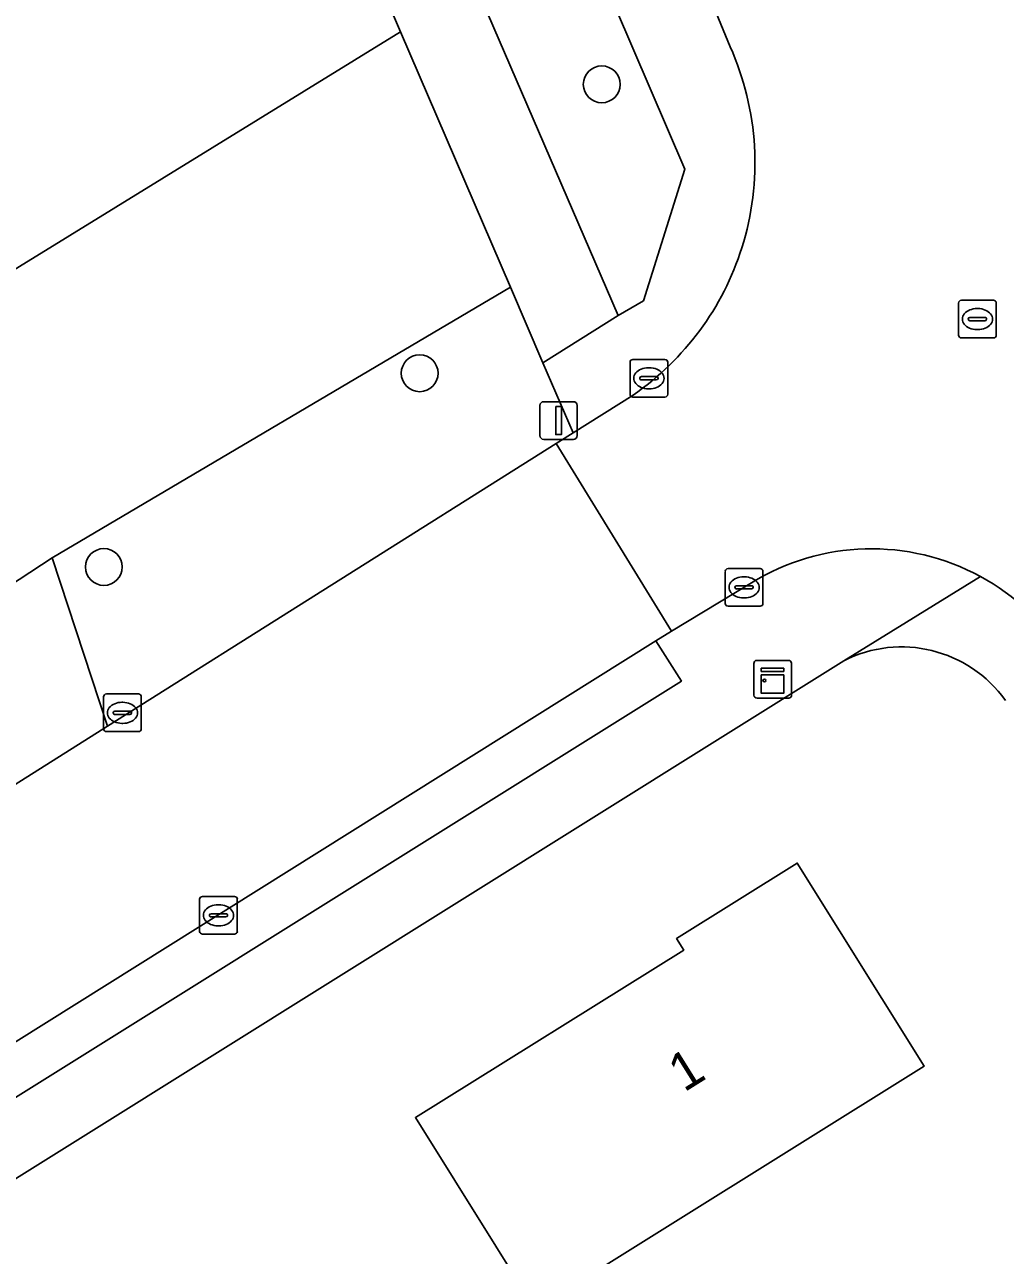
# Model space of a CAD drawing. Extents: x 159352 to 160617, y 385888 to 387323.
# Drawn here: x 159592.85 to 159618.9, y 386112.96 to 386145.65 of the extents above; entities that cross this region are included whole.
import ezdxf

# ---------------------------------------------------------------- set-up
doc = ezdxf.new("R2010")
doc.units = 0
for name, color, linetype in [('IMGEO_Boom', 7, 'Continuous'), ('IMGEO_Erf', 7, 'Continuous'), ('IMGEO_Groenvoorziening', 7, 'Continuous'), ('IMGEO_Kast', 7, 'Continuous'), ('IMGEO_Kolk', 7, 'Continuous'), ('IMGEO_Lichtmast', 7, 'Continuous'), ('IMGEO_Pand', 7, 'Continuous'), ('IMGEO_Pand_nummerreeks', 7, 'Continuous'), ('IMGEO_Rijbaan_lokaal_open', 7, 'Continuous'), ('IMGEO_Rioolput', 7, 'Continuous'), ('IMGEO_Voetpad_halfverhard', 7, 'Continuous'), ('IMGEO_Voetpad_open', 7, 'Continuous')]:
    doc.layers.add(name, color=color, linetype=linetype)

msp = doc.modelspace()

# ---------------------------------------------------------------- linework, layer by layer
at = {"layer": 'IMGEO_Boom'}
for centre in [(159608.178, 386144.062), (159603.343, 386136.388), (159594.955, 386131.243)]:
    msp.add_circle(centre, 0.489, dxfattribs=at)
at = {"layer": 'IMGEO_Erf'}
msp.add_lwpolyline([(159614.607, 386128.752), (159587.619, 386111.878), (159554.627, 386091.25)], dxfattribs=at)
msp.add_lwpolyline([(159606.41, 386111.53), (159603.231, 386116.62), (159610.355, 386121.069), (159610.164, 386121.374), (159613.37, 386123.377), (159616.74, 386117.981)], close=True, dxfattribs=at)
msp.add_arc((159616.141, 386125.733), 3.387, 35.5104, 116.9392, dxfattribs=at)
at = {"layer": 'IMGEO_Groenvoorziening'}
for points in [[(159596.782, 386173.335), (159593.857, 386172.075), (159608.613, 386137.922), (159609.289, 386138.315), (159610.383, 386141.807), (159598.929, 386168.48)], [(159606.969, 386134.521), (159607.421, 386134.806), (159606.617, 386136.668), (159605.752, 386138.679), (159593.579, 386131.485), (159595.055, 386127.013)], [(159595.055, 386127.013), (159593.579, 386131.485), (159583.541, 386124.895), (159584.628, 386123.562), (159587.35, 386122.158)], [(159609.613, 386129.277), (159586.1, 386114.559), (159586.766, 386113.506), (159610.295, 386128.213)]]:
    msp.add_lwpolyline(points, close=True, dxfattribs=at)
for points in [[(159537.348, 386146.745), (159556.131, 386116.691), (159602.836, 386145.461), (159593.487, 386167.203)], [(159524.56, 386155.081), (159530.909, 386143.925), (159535.995, 386135.635), (159542.791, 386124.554), (159549.37, 386113.143), (159549.723, 386112.907), (159559.291, 386110.25), (159569.411, 386116.215), (159574.089, 386119.197), (159576.494, 386115.317), (159578.275, 386116.439), (159575.67, 386120.226), (159583.541, 386124.895), (159593.579, 386131.485), (159605.752, 386138.679), (159602.836, 386145.461), (159556.131, 386116.691), (159537.348, 386146.745)]]:
    msp.add_lwpolyline(points, dxfattribs=at)
at = {"layer": 'IMGEO_Kast'}
for p, q in [((159612.219, 386127.837), (159612.219, 386128.678)), ((159612.219, 386128.678), (159612.219, 386127.837)), ((159612.294, 386128.762), (159613.135, 386128.762)), ((159613.135, 386128.762), (159612.294, 386128.762)), ((159613.219, 386128.687), (159613.219, 386127.846)), ((159613.219, 386127.846), (159613.219, 386128.687)), ((159613.144, 386127.762), (159612.303, 386127.762)), ((159612.303, 386127.762), (159613.144, 386127.762))]:
    msp.add_line(p, q, dxfattribs=at)
for points in [[(159612.414, 386128.552), (159613.014, 386128.552), (159613.014, 386128.467), (159612.414, 386128.467), (159612.414, 386128.552)], [(159612.414, 386128.377), (159613.014, 386128.377), (159613.014, 386127.888), (159612.414, 386127.888), (159612.414, 386128.377)]]:
    msp.add_lwpolyline(points, dxfattribs=at)
msp.add_circle((159612.498, 386128.226), 0.0377, dxfattribs=at)
for centre, start, end in [((159612.297, 386128.684), 92.4484, 184.2845), ((159612.297, 386128.684), 92.4484, 184.2845), ((159613.141, 386128.684), 2.4484, 94.2845), ((159613.141, 386128.684), 2.4484, 94.2845), ((159612.297, 386127.84), 182.4484, 274.2845), ((159612.297, 386127.84), 182.4484, 274.2845), ((159613.141, 386127.84), 272.4484, 4.2845), ((159613.141, 386127.84), 272.4484, 4.2845)]:
    msp.add_arc(centre, 0.0779, start, end, dxfattribs=at)
at = {"layer": 'IMGEO_Kolk'}
for p, q in [((159609.005, 386136.755), (159609.857, 386136.755)), ((159608.93, 386135.829), (159608.93, 386136.681)), ((159609.418, 386136.535), (159609.443, 386136.535)), ((159609.931, 386136.681), (159609.931, 386135.829)), ((159609.189, 386136.249), (159609.189, 386136.261)), ((159609.627, 386136.212), (159609.229, 386136.212)), ((159609.232, 386136.298), (159609.63, 386136.298)), ((159609.673, 386136.261), (159609.673, 386136.249)), ((159609.857, 386135.755), (159609.005, 386135.755)), ((159609.441, 386135.975), (159609.416, 386135.975)), ((159611.533, 386131.201), (159612.385, 386131.201)), ((159611.458, 386130.275), (159611.458, 386131.127)), ((159611.946, 386130.981), (159611.971, 386130.981)), ((159612.459, 386131.127), (159612.459, 386130.275)), ((159611.717, 386130.695), (159611.717, 386130.707)), ((159612.155, 386130.658), (159611.757, 386130.658)), ((159611.76, 386130.744), (159612.158, 386130.744)), ((159612.201, 386130.707), (159612.201, 386130.695)), ((159612.385, 386130.201), (159611.533, 386130.201)), ((159611.969, 386130.421), (159611.944, 386130.421)), ((159594.948, 386126.943), (159594.948, 386127.795)), ((159595.023, 386127.869), (159595.875, 386127.869)), ((159595.436, 386127.649), (159595.461, 386127.649)), ((159595.949, 386127.795), (159595.949, 386126.943)), ((159595.207, 386127.363), (159595.207, 386127.375)), ((159595.645, 386127.326), (159595.247, 386127.326)), ((159595.25, 386127.412), (159595.648, 386127.412)), ((159595.691, 386127.375), (159595.691, 386127.363)), ((159595.459, 386127.089), (159595.434, 386127.089)), ((159595.875, 386126.869), (159595.023, 386126.869)), ((159597.499, 386121.565), (159597.499, 386122.417)), ((159597.574, 386122.491), (159598.426, 386122.491)), ((159598.5, 386122.417), (159598.5, 386121.565)), ((159597.801, 386122.034), (159598.199, 386122.034)), ((159597.987, 386122.271), (159598.012, 386122.271)), ((159597.758, 386121.985), (159597.758, 386121.997)), ((159598.196, 386121.948), (159597.798, 386121.948)), ((159598.01, 386121.711), (159597.985, 386121.711)), ((159598.242, 386121.997), (159598.242, 386121.985)), ((159598.426, 386121.491), (159597.574, 386121.491))]:
    msp.add_line(p, q, dxfattribs=at)
for points in [[(159609.005, 386136.755), (159609.857, 386136.755)], [(159608.93, 386135.829), (159608.93, 386136.681)], [(159609.931, 386136.681), (159609.931, 386135.829)], [(159609.857, 386135.755), (159609.005, 386135.755)], [(159611.533, 386131.201), (159612.385, 386131.201)], [(159611.458, 386130.275), (159611.458, 386131.127)], [(159612.459, 386131.127), (159612.459, 386130.275)], [(159612.385, 386130.201), (159611.533, 386130.201)], [(159594.948, 386126.943), (159594.948, 386127.795)], [(159595.023, 386127.869), (159595.875, 386127.869)], [(159595.949, 386127.795), (159595.949, 386126.943)], [(159595.875, 386126.869), (159595.023, 386126.869)], [(159597.499, 386121.565), (159597.499, 386122.417)], [(159597.574, 386122.491), (159598.426, 386122.491)], [(159598.5, 386122.417), (159598.5, 386121.565)], [(159598.426, 386121.491), (159597.574, 386121.491)]]:
    msp.add_lwpolyline(points, dxfattribs=at)
for centre, radius, start, end in [((159609.007, 386136.679), 0.0765, 91.552, 178.448), ((159609.007, 386136.679), 0.0765, 91.552, 178.448), ((159609.855, 386136.679), 0.0765, 1.552, 88.448), ((159609.855, 386136.679), 0.0765, 1.552, 88.448), ((159609.229, 386136.258), 0.0403, 85.8775, 175.7526), ((159609.226, 386136.248), 0.0366, 178.938, 274.7102), ((159609.63, 386136.255), 0.043, 264.8664, 352.4533), ((159609.634, 386136.26), 0.0386, 1.7309, 96.639), ((159609.007, 386135.831), 0.0765, 181.552, 268.448), ((159609.007, 386135.831), 0.0765, 181.552, 268.448), ((159609.855, 386135.831), 0.0765, 271.552, 358.448), ((159609.855, 386135.831), 0.0765, 271.552, 358.448), ((159611.535, 386131.125), 0.0765, 91.552, 178.448), ((159611.535, 386131.125), 0.0765, 91.552, 178.448), ((159612.383, 386131.125), 0.0765, 1.552, 88.448), ((159612.383, 386131.125), 0.0765, 1.552, 88.448), ((159611.757, 386130.704), 0.0403, 85.8775, 175.7526), ((159611.754, 386130.694), 0.0366, 178.938, 274.7102), ((159612.158, 386130.701), 0.043, 264.8664, 352.4533), ((159612.162, 386130.706), 0.0386, 1.7309, 96.639), ((159611.535, 386130.277), 0.0765, 181.552, 268.448), ((159611.535, 386130.277), 0.0765, 181.552, 268.448), ((159612.383, 386130.277), 0.0765, 271.552, 358.448), ((159612.383, 386130.277), 0.0765, 271.552, 358.448), ((159595.025, 386127.793), 0.0765, 91.552, 178.448), ((159595.025, 386127.793), 0.0765, 91.552, 178.448), ((159595.873, 386127.793), 0.0765, 1.552, 88.448), ((159595.873, 386127.793), 0.0765, 1.552, 88.448), ((159595.247, 386127.372), 0.0403, 85.8775, 175.7526), ((159595.244, 386127.362), 0.0366, 178.938, 274.7102), ((159595.648, 386127.369), 0.043, 264.8664, 352.4533), ((159595.652, 386127.374), 0.0386, 1.7309, 96.639), ((159595.025, 386126.945), 0.0765, 181.552, 268.448), ((159595.025, 386126.945), 0.0765, 181.552, 268.448), ((159595.873, 386126.945), 0.0765, 271.552, 358.448), ((159595.873, 386126.945), 0.0765, 271.552, 358.448), ((159597.576, 386122.415), 0.0765, 91.552, 178.448), ((159597.576, 386122.415), 0.0765, 91.552, 178.448), ((159598.424, 386122.415), 0.0765, 1.552, 88.448), ((159598.424, 386122.415), 0.0765, 1.552, 88.448), ((159597.798, 386121.994), 0.0403, 85.8775, 175.7526), ((159598.203, 386121.996), 0.0386, 1.7309, 96.639), ((159597.795, 386121.984), 0.0366, 178.938, 274.7102), ((159598.199, 386121.991), 0.043, 264.8664, 352.4533), ((159597.576, 386121.567), 0.0765, 181.552, 268.448), ((159597.576, 386121.567), 0.0765, 181.552, 268.448), ((159598.424, 386121.567), 0.0765, 271.552, 358.448), ((159598.424, 386121.567), 0.0765, 271.552, 358.448)]:
    msp.add_arc(centre, radius, start, end, dxfattribs=at)
for centre, major_axis, ratio, start_param, end_param in [((159609.417, 386136.255), (-0.387, 0.002), 0.722429, 4.712389, 7.853982), ((159609.442, 386136.255), (-0.39, 0.002), 0.717154, 1.570796, 4.712389), ((159611.945, 386130.701), (-0.387, 0.002), 0.722429, 4.712389, 7.853982), ((159611.97, 386130.701), (-0.39, 0.002), 0.717154, 1.570796, 4.712389), ((159595.435, 386127.369), (-0.387, 0.002), 0.722429, 4.712389, 7.853982), ((159595.46, 386127.369), (-0.39, 0.002), 0.717154, 1.570796, 4.712389), ((159597.986, 386121.991), (-0.387, 0.002), 0.722429, 4.712389, 7.853982), ((159598.011, 386121.991), (-0.39, 0.002), 0.717154, 1.570796, 4.712389)]:
    msp.add_ellipse(centre, major_axis=major_axis, ratio=ratio, start_param=start_param, end_param=end_param, dxfattribs=at)
at = {"layer": 'IMGEO_Lichtmast'}
for p, q in [((159606.537, 386134.733), (159606.537, 386135.533)), ((159606.537, 386135.533), (159606.537, 386134.733)), ((159606.637, 386135.633), (159607.427, 386135.633)), ((159607.427, 386135.633), (159606.637, 386135.633)), ((159607.527, 386135.533), (159607.527, 386134.733)), ((159607.527, 386134.733), (159607.527, 386135.533)), ((159607.427, 386134.633), (159606.637, 386134.633)), ((159606.637, 386134.633), (159607.427, 386134.633))]:
    msp.add_line(p, q, dxfattribs=at)
msp.add_lwpolyline([(159606.957, 386135.508), (159607.107, 386135.508), (159607.107, 386134.758), (159606.957, 386134.758), (159606.957, 386135.508)], dxfattribs=at)
for centre, start, end in [((159606.637, 386135.533), 90, 180), ((159606.637, 386135.533), 90, 180), ((159607.427, 386135.533), 0, 90), ((159607.427, 386135.533), 360, 90), ((159606.637, 386134.733), 180, 270), ((159606.637, 386134.733), 180, 270), ((159607.427, 386134.733), 270, 0), ((159607.427, 386134.733), 270, 0)]:
    msp.add_arc(centre, 0.1, start, end, dxfattribs=at)
at = {"layer": 'IMGEO_Pand'}
msp.add_lwpolyline([(159616.74, 386117.981), (159613.37, 386123.377), (159610.164, 386121.374), (159610.355, 386121.069), (159603.231, 386116.62), (159606.41, 386111.53)], close=True, dxfattribs=at)
at = {"layer": 'IMGEO_Rijbaan_lokaal_open'}
for points in [[(159618.748, 386149.045), (159617.137, 386152.722), (159609.708, 386149.629), (159611.586, 386145.062)], [(159609.011, 386135.807), (159607.421, 386134.806), (159606.969, 386134.521), (159610.034, 386129.54), (159612.156, 386130.821)], [(159586.005, 386114.499), (159586.1, 386114.559), (159609.613, 386129.277), (159610.034, 386129.54), (159606.969, 386134.521), (159595.055, 386127.013), (159587.35, 386122.158), (159578.275, 386116.439), (159576.494, 386115.317), (159570.062, 386111.264), (159562.354, 386106.406), (159553.325, 386100.716), (159549.67, 386098.413), (159548.371, 386097.594)]]:
    msp.add_lwpolyline(points, dxfattribs=at)
for centre, radius, start, end in [((159604.734, 386141.981), 7.513, 342.4748, 24.209), ((159604.738, 386141.981), 7.509, 304.6829, 342.4635), ((159615.34, 386125.675), 6.051, 61.4231, 121.7435), ((159615.358, 386125.689), 6.03, 31.9876, 61.5189)]:
    msp.add_arc(centre, radius, start, end, dxfattribs=at)
at = {"layer": 'IMGEO_Rioolput'}
for p, q in [((159617.655, 386137.401), (159617.655, 386138.253)), ((159617.73, 386138.327), (159618.582, 386138.327)), ((159618.143, 386138.107), (159618.168, 386138.107)), ((159618.656, 386138.253), (159618.656, 386137.401)), ((159617.914, 386137.821), (159617.914, 386137.833)), ((159618.352, 386137.784), (159617.954, 386137.784)), ((159617.957, 386137.87), (159618.355, 386137.87)), ((159618.398, 386137.833), (159618.398, 386137.821)), ((159618.166, 386137.547), (159618.141, 386137.547)), ((159618.582, 386137.327), (159617.73, 386137.327))]:
    msp.add_line(p, q, dxfattribs=at)
for points in [[(159617.655, 386137.401), (159617.655, 386138.253)], [(159617.73, 386138.327), (159618.582, 386138.327)], [(159618.656, 386138.253), (159618.656, 386137.401)], [(159618.582, 386137.327), (159617.73, 386137.327)]]:
    msp.add_lwpolyline(points, dxfattribs=at)
for centre, radius, start, end in [((159617.732, 386138.251), 0.0765, 91.552, 178.448), ((159617.732, 386138.251), 0.0765, 91.552, 178.448), ((159618.58, 386138.251), 0.0765, 1.552, 88.448), ((159618.58, 386138.251), 0.0765, 1.552, 88.448), ((159617.954, 386137.83), 0.0403, 85.8775, 175.7526), ((159617.951, 386137.82), 0.0366, 178.938, 274.7102), ((159618.355, 386137.827), 0.043, 264.8664, 352.4533), ((159618.359, 386137.832), 0.0386, 1.7309, 96.639), ((159617.732, 386137.403), 0.0765, 181.552, 268.448), ((159617.732, 386137.403), 0.0765, 181.552, 268.448), ((159618.58, 386137.403), 0.0765, 271.552, 358.448), ((159618.58, 386137.403), 0.0765, 271.552, 358.448)]:
    msp.add_arc(centre, radius, start, end, dxfattribs=at)
for centre, major_axis, ratio, start_param, end_param in [((159618.142, 386137.827), (-0.387, 0.002), 0.722429, 4.712389, 7.853982), ((159618.167, 386137.827), (-0.39, 0.002), 0.717154, 1.570796, 4.712389)]:
    msp.add_ellipse(centre, major_axis=major_axis, ratio=ratio, start_param=start_param, end_param=end_param, dxfattribs=at)
at = {"layer": 'IMGEO_Voetpad_halfverhard'}
msp.add_lwpolyline([(159593.487, 386167.203), (159602.836, 386145.461), (159605.752, 386138.679), (159606.617, 386136.668), (159608.613, 386137.922), (159593.857, 386172.075), (159591.56, 386171.084), (159590.469, 386173.688), (159588.727, 386172.932), (159589.828, 386170.321), (159574.331, 386163.614), (159573.217, 386166.198), (159571.491, 386165.449), (159572.607, 386162.836), (159557.232, 386156.24), (159556.139, 386158.784), (159554.419, 386158.037), (159555.484, 386155.463), (159540.8, 386149.027)], dxfattribs=at)
at = {"layer": 'IMGEO_Voetpad_open'}
for points in [[(159595.991, 386175.123), (159596.782, 386173.335), (159598.929, 386168.48), (159610.383, 386141.807), (159609.289, 386138.315), (159608.613, 386137.922), (159606.617, 386136.668), (159607.421, 386134.806), (159609.011, 386135.807)], [(159611.586, 386145.062), (159609.708, 386149.629), (159606.398, 386157.681), (159600.42, 386171.678)], [(159587.619, 386111.878), (159614.607, 386128.752), (159618.234, 386130.989)], [(159618.234, 386130.989), (159614.607, 386128.752)], [(159612.156, 386130.821), (159610.034, 386129.54), (159609.613, 386129.277), (159610.295, 386128.213), (159586.766, 386113.506), (159586.1, 386114.559), (159586.005, 386114.499), (159586.555, 386113.617), (159575.316, 386106.606), (159574.766, 386107.488), (159574.455, 386107.294), (159575.185, 386106.122), (159553.215, 386092.54), (159552.883, 386093.105)]]:
    msp.add_lwpolyline(points, dxfattribs=at)
for centre, radius, start, end in [((159604.734, 386141.981), 7.513, 342.4748, 24.209), ((159604.738, 386141.981), 7.509, 304.6829, 342.4635), ((159615.34, 386125.675), 6.051, 61.4231, 121.7435), ((159615.358, 386125.689), 6.03, 31.9876, 61.5189), ((159616.141, 386125.733), 3.387, 35.5104, 116.9392)]:
    msp.add_arc(centre, radius, start, end, dxfattribs=at)

# ---------------------------------------------------------------- texts
at = {"layer": 'IMGEO_Pand_nummerreeks'}
msp.add_text('1', height=1, rotation=31.9851, dxfattribs=at).set_placement((159610.365, 386117.278))

doc.saveas('drawing.dxf')
